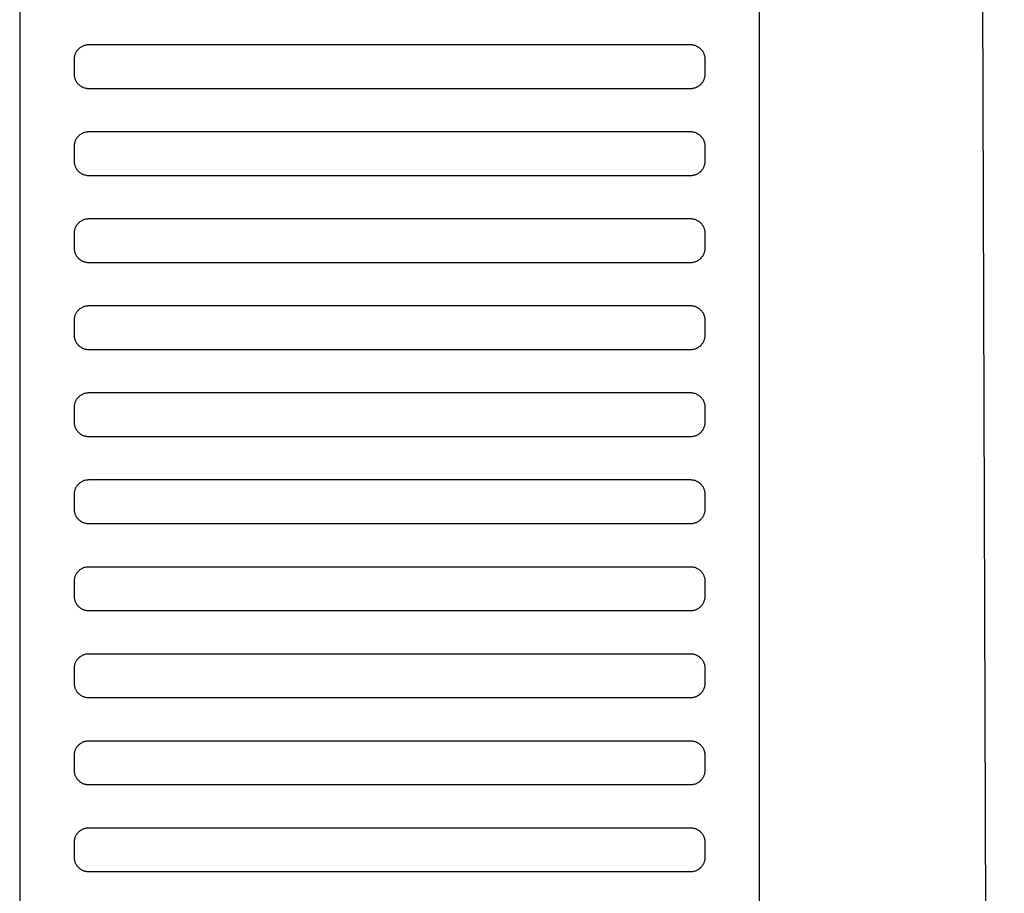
# Model space of a CAD drawing. Header units: millimetres. Extents: x -32221 to 212500, y 31663 to 93766.
# Tile 317 of 340: x 89972 to 90108, y 60326 to 60446. Entities that reach past the tile are written whole.
import ezdxf

# ---------------------------------------------------------------- set-up
doc = ezdxf.new("R2010")
doc.units = ezdxf.units.MM
doc.layers.add('Sciany', color=250, linetype='Continuous')
doc.layers.add('Wyposazenie', color=250, linetype='Continuous')

msp = doc.modelspace()

# ---------------------------------------------------------------- linework, layer by layer
at = {"layer": 'Sciany'}
msp.add_line((90100.937, 61702.056), (90107.889, 59494.939), dxfattribs=at)
at = {"layer": 'Wyposazenie'}
for points in [[(90074.156, 59922.631), (90074.156, 61437.591), (89972.156, 61437.591), (89972.156, 59922.631)], [(90064.656, 60436.591), (90064.759, 60436.593), (90064.86, 60436.601), (90064.96, 60436.614), (90065.059, 60436.632), (90065.155, 60436.654), (90065.25, 60436.681), (90065.343, 60436.712), (90065.434, 60436.748), (90065.523, 60436.788), (90065.609, 60436.832), (90065.693, 60436.881), (90065.774, 60436.933), (90065.852, 60436.988), (90065.928, 60437.048), (90066, 60437.111), (90066.07, 60437.177), (90066.136, 60437.246), (90066.199, 60437.319), (90066.258, 60437.395), (90066.314, 60437.473), (90066.366, 60437.554), (90066.414, 60437.638), (90066.458, 60437.724), (90066.499, 60437.813), (90066.534, 60437.904), (90066.566, 60437.996), (90066.593, 60438.091), (90066.615, 60438.188), (90066.633, 60438.287), (90066.646, 60438.387), (90066.653, 60438.488), (90066.656, 60438.591), (90066.656, 60440.591), (90066.653, 60440.694), (90066.646, 60440.795), (90066.633, 60440.895), (90066.615, 60440.994), (90066.593, 60441.09), (90066.566, 60441.185), (90066.534, 60441.278), (90066.499, 60441.369), (90066.458, 60441.457), (90066.414, 60441.544), (90066.366, 60441.627), (90066.314, 60441.709), (90066.258, 60441.787), (90066.199, 60441.863), (90066.136, 60441.935), (90066.07, 60442.005), (90066, 60442.071), (90065.928, 60442.134), (90065.852, 60442.193), (90065.774, 60442.249), (90065.693, 60442.301), (90065.609, 60442.349), (90065.523, 60442.393), (90065.434, 60442.434), (90065.343, 60442.469), (90065.25, 60442.501), (90065.155, 60442.528), (90065.059, 60442.55), (90064.96, 60442.568), (90064.86, 60442.581), (90064.759, 60442.588), (90064.656, 60442.591), (89981.656, 60442.591), (89981.553, 60442.588), (89981.452, 60442.581), (89981.352, 60442.568), (89981.253, 60442.55), (89981.156, 60442.528), (89981.062, 60442.501), (89980.969, 60442.469), (89980.878, 60442.434), (89980.789, 60442.393), (89980.703, 60442.349), (89980.619, 60442.301), (89980.538, 60442.249), (89980.46, 60442.193), (89980.384, 60442.134), (89980.312, 60442.071), (89980.242, 60442.005), (89980.176, 60441.935), (89980.113, 60441.863), (89980.054, 60441.787), (89979.998, 60441.709), (89979.946, 60441.627), (89979.897, 60441.544), (89979.853, 60441.458), (89979.813, 60441.369), (89979.777, 60441.278), (89979.746, 60441.185), (89979.719, 60441.09), (89979.697, 60440.994), (89979.679, 60440.895), (89979.666, 60440.795), (89979.658, 60440.694), (89979.656, 60440.591), (89979.656, 60438.591), (89979.658, 60438.488), (89979.666, 60438.387), (89979.679, 60438.287), (89979.697, 60438.188), (89979.719, 60438.091), (89979.746, 60437.996), (89979.777, 60437.904), (89979.813, 60437.813), (89979.853, 60437.724), (89979.897, 60437.638), (89979.946, 60437.554), (89979.998, 60437.473), (89980.054, 60437.395), (89980.113, 60437.319), (89980.176, 60437.246), (89980.242, 60437.177), (89980.312, 60437.111), (89980.384, 60437.048), (89980.46, 60436.988), (89980.538, 60436.933), (89980.619, 60436.881), (89980.703, 60436.832), (89980.789, 60436.788), (89980.878, 60436.748), (89980.969, 60436.712), (89981.062, 60436.681), (89981.156, 60436.654), (89981.253, 60436.632), (89981.352, 60436.614), (89981.452, 60436.601), (89981.553, 60436.593), (89981.656, 60436.591)], [(90064.656, 60424.591), (90064.759, 60424.593), (90064.86, 60424.601), (90064.96, 60424.614), (90065.059, 60424.632), (90065.155, 60424.654), (90065.25, 60424.681), (90065.343, 60424.712), (90065.434, 60424.748), (90065.523, 60424.788), (90065.609, 60424.832), (90065.693, 60424.881), (90065.774, 60424.933), (90065.852, 60424.988), (90065.928, 60425.048), (90066, 60425.111), (90066.07, 60425.177), (90066.136, 60425.246), (90066.199, 60425.319), (90066.258, 60425.395), (90066.314, 60425.473), (90066.366, 60425.554), (90066.414, 60425.638), (90066.458, 60425.724), (90066.499, 60425.813), (90066.534, 60425.904), (90066.566, 60425.996), (90066.593, 60426.091), (90066.615, 60426.188), (90066.633, 60426.287), (90066.646, 60426.387), (90066.653, 60426.488), (90066.656, 60426.591), (90066.656, 60428.591), (90066.653, 60428.694), (90066.646, 60428.795), (90066.633, 60428.895), (90066.615, 60428.994), (90066.593, 60429.09), (90066.566, 60429.185), (90066.534, 60429.278), (90066.499, 60429.369), (90066.458, 60429.457), (90066.414, 60429.544), (90066.366, 60429.627), (90066.314, 60429.709), (90066.258, 60429.787), (90066.199, 60429.863), (90066.136, 60429.935), (90066.07, 60430.005), (90066, 60430.071), (90065.928, 60430.134), (90065.852, 60430.193), (90065.774, 60430.249), (90065.693, 60430.301), (90065.609, 60430.349), (90065.523, 60430.393), (90065.434, 60430.434), (90065.343, 60430.469), (90065.25, 60430.501), (90065.155, 60430.528), (90065.059, 60430.55), (90064.96, 60430.568), (90064.86, 60430.581), (90064.759, 60430.588), (90064.656, 60430.591), (89981.656, 60430.591), (89981.553, 60430.588), (89981.452, 60430.581), (89981.352, 60430.568), (89981.253, 60430.55), (89981.156, 60430.528), (89981.062, 60430.501), (89980.969, 60430.469), (89980.878, 60430.434), (89980.789, 60430.393), (89980.703, 60430.349), (89980.619, 60430.301), (89980.538, 60430.249), (89980.46, 60430.193), (89980.384, 60430.134), (89980.312, 60430.071), (89980.242, 60430.005), (89980.176, 60429.935), (89980.113, 60429.863), (89980.054, 60429.787), (89979.998, 60429.709), (89979.946, 60429.627), (89979.897, 60429.544), (89979.853, 60429.458), (89979.813, 60429.369), (89979.777, 60429.278), (89979.746, 60429.185), (89979.719, 60429.09), (89979.697, 60428.994), (89979.679, 60428.895), (89979.666, 60428.795), (89979.658, 60428.694), (89979.656, 60428.591), (89979.656, 60426.591), (89979.658, 60426.488), (89979.666, 60426.387), (89979.679, 60426.287), (89979.697, 60426.188), (89979.719, 60426.091), (89979.746, 60425.996), (89979.777, 60425.904), (89979.813, 60425.813), (89979.853, 60425.724), (89979.897, 60425.638), (89979.946, 60425.554), (89979.998, 60425.473), (89980.054, 60425.395), (89980.113, 60425.319), (89980.176, 60425.246), (89980.242, 60425.177), (89980.312, 60425.111), (89980.384, 60425.048), (89980.46, 60424.988), (89980.538, 60424.933), (89980.619, 60424.881), (89980.703, 60424.832), (89980.789, 60424.788), (89980.878, 60424.748), (89980.969, 60424.712), (89981.062, 60424.681), (89981.156, 60424.654), (89981.253, 60424.632), (89981.352, 60424.614), (89981.452, 60424.601), (89981.553, 60424.593), (89981.656, 60424.591)], [(90064.656, 60412.591), (90064.759, 60412.593), (90064.86, 60412.601), (90064.96, 60412.614), (90065.059, 60412.632), (90065.155, 60412.654), (90065.25, 60412.681), (90065.343, 60412.712), (90065.434, 60412.748), (90065.523, 60412.788), (90065.609, 60412.832), (90065.693, 60412.881), (90065.774, 60412.933), (90065.852, 60412.989), (90065.928, 60413.048), (90066, 60413.111), (90066.07, 60413.177), (90066.136, 60413.246), (90066.199, 60413.319), (90066.258, 60413.395), (90066.314, 60413.473), (90066.366, 60413.554), (90066.414, 60413.638), (90066.458, 60413.724), (90066.499, 60413.813), (90066.534, 60413.904), (90066.566, 60413.996), (90066.593, 60414.091), (90066.615, 60414.188), (90066.633, 60414.287), (90066.646, 60414.387), (90066.653, 60414.488), (90066.656, 60414.591), (90066.656, 60416.591), (90066.653, 60416.694), (90066.646, 60416.795), (90066.633, 60416.895), (90066.615, 60416.994), (90066.593, 60417.09), (90066.566, 60417.185), (90066.534, 60417.278), (90066.499, 60417.369), (90066.458, 60417.457), (90066.414, 60417.544), (90066.366, 60417.627), (90066.314, 60417.709), (90066.258, 60417.787), (90066.199, 60417.863), (90066.136, 60417.935), (90066.07, 60418.005), (90066, 60418.071), (90065.928, 60418.134), (90065.852, 60418.193), (90065.774, 60418.249), (90065.693, 60418.301), (90065.609, 60418.349), (90065.523, 60418.393), (90065.434, 60418.434), (90065.343, 60418.469), (90065.25, 60418.501), (90065.155, 60418.528), (90065.059, 60418.55), (90064.96, 60418.568), (90064.86, 60418.581), (90064.759, 60418.588), (90064.656, 60418.591), (89981.656, 60418.591), (89981.553, 60418.588), (89981.452, 60418.581), (89981.352, 60418.568), (89981.253, 60418.55), (89981.156, 60418.528), (89981.062, 60418.501), (89980.969, 60418.469), (89980.878, 60418.434), (89980.789, 60418.393), (89980.703, 60418.349), (89980.619, 60418.301), (89980.538, 60418.249), (89980.46, 60418.193), (89980.384, 60418.134), (89980.312, 60418.071), (89980.242, 60418.005), (89980.176, 60417.935), (89980.113, 60417.863), (89980.054, 60417.787), (89979.998, 60417.709), (89979.946, 60417.627), (89979.897, 60417.544), (89979.853, 60417.457), (89979.813, 60417.369), (89979.777, 60417.278), (89979.746, 60417.185), (89979.719, 60417.09), (89979.697, 60416.994), (89979.679, 60416.895), (89979.666, 60416.795), (89979.658, 60416.694), (89979.656, 60416.591), (89979.656, 60414.591), (89979.658, 60414.488), (89979.666, 60414.387), (89979.679, 60414.287), (89979.697, 60414.188), (89979.719, 60414.091), (89979.746, 60413.996), (89979.777, 60413.904), (89979.813, 60413.813), (89979.853, 60413.724), (89979.897, 60413.638), (89979.946, 60413.554), (89979.998, 60413.473), (89980.054, 60413.395), (89980.113, 60413.319), (89980.176, 60413.246), (89980.242, 60413.177), (89980.312, 60413.111), (89980.384, 60413.048), (89980.46, 60412.988), (89980.538, 60412.933), (89980.619, 60412.881), (89980.703, 60412.832), (89980.789, 60412.788), (89980.878, 60412.748), (89980.969, 60412.712), (89981.062, 60412.681), (89981.156, 60412.654), (89981.253, 60412.632), (89981.352, 60412.614), (89981.452, 60412.601), (89981.553, 60412.593), (89981.656, 60412.591)], [(90064.656, 60400.591), (90064.759, 60400.593), (90064.86, 60400.601), (90064.96, 60400.614), (90065.059, 60400.632), (90065.155, 60400.654), (90065.25, 60400.681), (90065.343, 60400.712), (90065.434, 60400.748), (90065.523, 60400.788), (90065.609, 60400.832), (90065.693, 60400.881), (90065.774, 60400.933), (90065.852, 60400.988), (90065.928, 60401.048), (90066, 60401.111), (90066.07, 60401.177), (90066.136, 60401.246), (90066.199, 60401.319), (90066.258, 60401.395), (90066.314, 60401.473), (90066.366, 60401.554), (90066.414, 60401.638), (90066.458, 60401.724), (90066.499, 60401.813), (90066.534, 60401.904), (90066.566, 60401.996), (90066.593, 60402.091), (90066.615, 60402.188), (90066.633, 60402.287), (90066.646, 60402.387), (90066.653, 60402.488), (90066.656, 60402.591), (90066.656, 60404.591), (90066.653, 60404.694), (90066.646, 60404.795), (90066.633, 60404.895), (90066.615, 60404.994), (90066.593, 60405.09), (90066.566, 60405.185), (90066.534, 60405.278), (90066.499, 60405.369), (90066.458, 60405.457), (90066.414, 60405.544), (90066.366, 60405.627), (90066.314, 60405.709), (90066.258, 60405.787), (90066.199, 60405.863), (90066.136, 60405.935), (90066.07, 60406.005), (90066, 60406.071), (90065.928, 60406.134), (90065.852, 60406.193), (90065.774, 60406.249), (90065.693, 60406.301), (90065.609, 60406.349), (90065.523, 60406.393), (90065.434, 60406.434), (90065.343, 60406.469), (90065.25, 60406.501), (90065.155, 60406.528), (90065.059, 60406.55), (90064.96, 60406.568), (90064.86, 60406.581), (90064.759, 60406.588), (90064.656, 60406.591), (89981.656, 60406.591), (89981.553, 60406.588), (89981.452, 60406.581), (89981.352, 60406.568), (89981.253, 60406.55), (89981.156, 60406.528), (89981.062, 60406.501), (89980.969, 60406.469), (89980.878, 60406.434), (89980.789, 60406.393), (89980.703, 60406.349), (89980.619, 60406.301), (89980.538, 60406.249), (89980.46, 60406.193), (89980.384, 60406.134), (89980.312, 60406.071), (89980.242, 60406.005), (89980.176, 60405.935), (89980.113, 60405.863), (89980.054, 60405.787), (89979.998, 60405.709), (89979.946, 60405.627), (89979.897, 60405.544), (89979.853, 60405.457), (89979.813, 60405.369), (89979.777, 60405.278), (89979.746, 60405.185), (89979.719, 60405.09), (89979.697, 60404.994), (89979.679, 60404.895), (89979.666, 60404.795), (89979.658, 60404.694), (89979.656, 60404.591), (89979.656, 60402.591), (89979.658, 60402.488), (89979.666, 60402.387), (89979.679, 60402.287), (89979.697, 60402.188), (89979.719, 60402.091), (89979.746, 60401.996), (89979.777, 60401.904), (89979.813, 60401.813), (89979.853, 60401.724), (89979.897, 60401.638), (89979.946, 60401.554), (89979.998, 60401.473), (89980.054, 60401.395), (89980.113, 60401.319), (89980.176, 60401.246), (89980.242, 60401.177), (89980.312, 60401.111), (89980.384, 60401.048), (89980.46, 60400.988), (89980.538, 60400.933), (89980.619, 60400.881), (89980.703, 60400.832), (89980.789, 60400.788), (89980.878, 60400.748), (89980.969, 60400.712), (89981.062, 60400.681), (89981.156, 60400.654), (89981.253, 60400.632), (89981.352, 60400.614), (89981.452, 60400.601), (89981.553, 60400.593), (89981.656, 60400.591)], [(90064.656, 60388.591), (90064.759, 60388.593), (90064.86, 60388.601), (90064.96, 60388.614), (90065.059, 60388.632), (90065.155, 60388.654), (90065.25, 60388.681), (90065.343, 60388.712), (90065.434, 60388.748), (90065.523, 60388.788), (90065.609, 60388.832), (90065.693, 60388.881), (90065.774, 60388.933), (90065.852, 60388.988), (90065.928, 60389.048), (90066, 60389.111), (90066.07, 60389.177), (90066.136, 60389.246), (90066.199, 60389.319), (90066.258, 60389.395), (90066.314, 60389.473), (90066.366, 60389.554), (90066.414, 60389.638), (90066.458, 60389.724), (90066.499, 60389.813), (90066.534, 60389.904), (90066.566, 60389.996), (90066.593, 60390.091), (90066.615, 60390.188), (90066.633, 60390.287), (90066.646, 60390.387), (90066.653, 60390.488), (90066.656, 60390.591), (90066.656, 60392.591), (90066.653, 60392.694), (90066.646, 60392.795), (90066.633, 60392.895), (90066.615, 60392.994), (90066.593, 60393.09), (90066.566, 60393.185), (90066.534, 60393.278), (90066.499, 60393.369), (90066.458, 60393.457), (90066.414, 60393.544), (90066.366, 60393.627), (90066.314, 60393.709), (90066.258, 60393.787), (90066.199, 60393.863), (90066.136, 60393.935), (90066.07, 60394.005), (90066, 60394.071), (90065.928, 60394.134), (90065.852, 60394.193), (90065.774, 60394.249), (90065.693, 60394.301), (90065.609, 60394.349), (90065.523, 60394.393), (90065.434, 60394.434), (90065.343, 60394.469), (90065.25, 60394.501), (90065.155, 60394.528), (90065.059, 60394.55), (90064.96, 60394.568), (90064.86, 60394.581), (90064.759, 60394.588), (90064.656, 60394.591), (89981.656, 60394.591), (89981.553, 60394.588), (89981.452, 60394.581), (89981.352, 60394.568), (89981.253, 60394.55), (89981.156, 60394.528), (89981.062, 60394.501), (89980.969, 60394.469), (89980.878, 60394.434), (89980.789, 60394.393), (89980.703, 60394.349), (89980.619, 60394.301), (89980.538, 60394.249), (89980.46, 60394.193), (89980.384, 60394.134), (89980.312, 60394.071), (89980.242, 60394.005), (89980.176, 60393.935), (89980.113, 60393.863), (89980.054, 60393.787), (89979.998, 60393.709), (89979.946, 60393.627), (89979.897, 60393.544), (89979.853, 60393.457), (89979.813, 60393.369), (89979.777, 60393.278), (89979.746, 60393.185), (89979.719, 60393.09), (89979.697, 60392.994), (89979.679, 60392.895), (89979.666, 60392.795), (89979.658, 60392.694), (89979.656, 60392.591), (89979.656, 60390.591), (89979.658, 60390.488), (89979.666, 60390.387), (89979.679, 60390.287), (89979.697, 60390.188), (89979.719, 60390.091), (89979.746, 60389.996), (89979.777, 60389.904), (89979.813, 60389.813), (89979.853, 60389.724), (89979.897, 60389.638), (89979.946, 60389.554), (89979.998, 60389.473), (89980.054, 60389.395), (89980.113, 60389.319), (89980.176, 60389.246), (89980.242, 60389.177), (89980.312, 60389.111), (89980.384, 60389.048), (89980.46, 60388.988), (89980.538, 60388.933), (89980.619, 60388.881), (89980.703, 60388.832), (89980.789, 60388.788), (89980.878, 60388.748), (89980.969, 60388.712), (89981.062, 60388.681), (89981.156, 60388.654), (89981.253, 60388.632), (89981.352, 60388.614), (89981.452, 60388.601), (89981.553, 60388.593), (89981.656, 60388.591)], [(90064.656, 60376.591), (90064.759, 60376.593), (90064.86, 60376.601), (90064.96, 60376.614), (90065.059, 60376.632), (90065.155, 60376.654), (90065.25, 60376.681), (90065.343, 60376.712), (90065.434, 60376.748), (90065.523, 60376.788), (90065.609, 60376.832), (90065.693, 60376.881), (90065.774, 60376.933), (90065.852, 60376.988), (90065.928, 60377.048), (90066, 60377.111), (90066.07, 60377.177), (90066.136, 60377.246), (90066.199, 60377.319), (90066.258, 60377.395), (90066.314, 60377.473), (90066.366, 60377.554), (90066.414, 60377.638), (90066.458, 60377.724), (90066.499, 60377.813), (90066.534, 60377.904), (90066.566, 60377.996), (90066.593, 60378.091), (90066.615, 60378.188), (90066.633, 60378.287), (90066.646, 60378.387), (90066.653, 60378.488), (90066.656, 60378.591), (90066.656, 60380.591), (90066.653, 60380.694), (90066.646, 60380.795), (90066.633, 60380.895), (90066.615, 60380.994), (90066.593, 60381.09), (90066.566, 60381.185), (90066.534, 60381.278), (90066.499, 60381.369), (90066.458, 60381.457), (90066.414, 60381.544), (90066.366, 60381.627), (90066.314, 60381.709), (90066.258, 60381.787), (90066.199, 60381.863), (90066.136, 60381.935), (90066.07, 60382.005), (90066, 60382.071), (90065.928, 60382.134), (90065.852, 60382.193), (90065.774, 60382.249), (90065.693, 60382.301), (90065.609, 60382.349), (90065.523, 60382.393), (90065.434, 60382.434), (90065.343, 60382.469), (90065.25, 60382.501), (90065.155, 60382.528), (90065.059, 60382.55), (90064.96, 60382.568), (90064.86, 60382.581), (90064.759, 60382.588), (90064.656, 60382.591), (89981.656, 60382.591), (89981.553, 60382.588), (89981.452, 60382.581), (89981.352, 60382.568), (89981.253, 60382.55), (89981.156, 60382.528), (89981.062, 60382.501), (89980.969, 60382.469), (89980.878, 60382.434), (89980.789, 60382.393), (89980.703, 60382.349), (89980.619, 60382.301), (89980.538, 60382.249), (89980.46, 60382.193), (89980.384, 60382.134), (89980.312, 60382.071), (89980.242, 60382.005), (89980.176, 60381.935), (89980.113, 60381.863), (89980.054, 60381.787), (89979.998, 60381.709), (89979.946, 60381.627), (89979.897, 60381.544), (89979.853, 60381.457), (89979.813, 60381.369), (89979.777, 60381.278), (89979.746, 60381.185), (89979.719, 60381.09), (89979.697, 60380.994), (89979.679, 60380.895), (89979.666, 60380.795), (89979.658, 60380.694), (89979.656, 60380.591), (89979.656, 60378.591), (89979.658, 60378.488), (89979.666, 60378.387), (89979.679, 60378.287), (89979.697, 60378.188), (89979.719, 60378.091), (89979.746, 60377.996), (89979.777, 60377.904), (89979.813, 60377.813), (89979.853, 60377.724), (89979.897, 60377.638), (89979.946, 60377.554), (89979.998, 60377.473), (89980.054, 60377.395), (89980.113, 60377.319), (89980.176, 60377.246), (89980.242, 60377.177), (89980.312, 60377.111), (89980.384, 60377.048), (89980.46, 60376.988), (89980.538, 60376.933), (89980.619, 60376.881), (89980.703, 60376.832), (89980.789, 60376.788), (89980.878, 60376.748), (89980.969, 60376.712), (89981.062, 60376.681), (89981.156, 60376.654), (89981.253, 60376.632), (89981.352, 60376.614), (89981.452, 60376.601), (89981.553, 60376.593), (89981.656, 60376.591)], [(90064.656, 60364.591), (90064.759, 60364.593), (90064.86, 60364.601), (90064.96, 60364.614), (90065.059, 60364.632), (90065.155, 60364.654), (90065.25, 60364.681), (90065.343, 60364.712), (90065.434, 60364.748), (90065.523, 60364.788), (90065.609, 60364.832), (90065.693, 60364.881), (90065.774, 60364.933), (90065.852, 60364.988), (90065.928, 60365.048), (90066, 60365.111), (90066.07, 60365.177), (90066.136, 60365.246), (90066.199, 60365.319), (90066.258, 60365.395), (90066.314, 60365.473), (90066.366, 60365.554), (90066.414, 60365.638), (90066.458, 60365.724), (90066.499, 60365.813), (90066.534, 60365.904), (90066.566, 60365.996), (90066.593, 60366.091), (90066.615, 60366.188), (90066.633, 60366.287), (90066.646, 60366.387), (90066.653, 60366.488), (90066.656, 60366.591), (90066.656, 60368.591), (90066.653, 60368.694), (90066.646, 60368.795), (90066.633, 60368.895), (90066.615, 60368.994), (90066.593, 60369.09), (90066.566, 60369.185), (90066.534, 60369.278), (90066.499, 60369.369), (90066.458, 60369.457), (90066.414, 60369.544), (90066.366, 60369.627), (90066.314, 60369.709), (90066.258, 60369.787), (90066.199, 60369.863), (90066.136, 60369.935), (90066.07, 60370.005), (90066, 60370.071), (90065.928, 60370.134), (90065.852, 60370.193), (90065.774, 60370.249), (90065.693, 60370.301), (90065.609, 60370.349), (90065.523, 60370.393), (90065.434, 60370.434), (90065.343, 60370.469), (90065.25, 60370.501), (90065.155, 60370.528), (90065.059, 60370.55), (90064.96, 60370.568), (90064.86, 60370.581), (90064.759, 60370.588), (90064.656, 60370.591), (89981.656, 60370.591), (89981.553, 60370.588), (89981.452, 60370.581), (89981.352, 60370.568), (89981.253, 60370.55), (89981.156, 60370.528), (89981.062, 60370.501), (89980.969, 60370.469), (89980.878, 60370.434), (89980.789, 60370.393), (89980.703, 60370.349), (89980.619, 60370.301), (89980.538, 60370.249), (89980.46, 60370.193), (89980.384, 60370.134), (89980.312, 60370.071), (89980.242, 60370.005), (89980.176, 60369.935), (89980.113, 60369.863), (89980.054, 60369.787), (89979.998, 60369.709), (89979.946, 60369.627), (89979.897, 60369.544), (89979.853, 60369.457), (89979.813, 60369.369), (89979.777, 60369.278), (89979.746, 60369.185), (89979.719, 60369.09), (89979.697, 60368.994), (89979.679, 60368.895), (89979.666, 60368.795), (89979.658, 60368.694), (89979.656, 60368.591), (89979.656, 60366.591), (89979.658, 60366.488), (89979.666, 60366.387), (89979.679, 60366.287), (89979.697, 60366.188), (89979.719, 60366.091), (89979.746, 60365.996), (89979.777, 60365.904), (89979.813, 60365.813), (89979.853, 60365.724), (89979.897, 60365.638), (89979.946, 60365.554), (89979.998, 60365.473), (89980.054, 60365.395), (89980.113, 60365.319), (89980.176, 60365.246), (89980.242, 60365.177), (89980.312, 60365.111), (89980.384, 60365.048), (89980.46, 60364.988), (89980.538, 60364.933), (89980.619, 60364.881), (89980.703, 60364.832), (89980.789, 60364.788), (89980.878, 60364.748), (89980.969, 60364.712), (89981.062, 60364.681), (89981.156, 60364.654), (89981.253, 60364.632), (89981.352, 60364.614), (89981.452, 60364.601), (89981.553, 60364.593), (89981.656, 60364.591)], [(90064.656, 60352.591), (90064.759, 60352.593), (90064.86, 60352.601), (90064.96, 60352.614), (90065.059, 60352.632), (90065.155, 60352.654), (90065.25, 60352.681), (90065.343, 60352.712), (90065.434, 60352.748), (90065.523, 60352.788), (90065.609, 60352.832), (90065.693, 60352.881), (90065.774, 60352.933), (90065.852, 60352.988), (90065.928, 60353.048), (90066, 60353.111), (90066.07, 60353.177), (90066.136, 60353.246), (90066.199, 60353.319), (90066.258, 60353.395), (90066.314, 60353.473), (90066.366, 60353.554), (90066.414, 60353.638), (90066.458, 60353.724), (90066.499, 60353.813), (90066.534, 60353.904), (90066.566, 60353.996), (90066.593, 60354.091), (90066.615, 60354.188), (90066.633, 60354.287), (90066.646, 60354.387), (90066.653, 60354.488), (90066.656, 60354.591), (90066.656, 60356.591), (90066.653, 60356.694), (90066.646, 60356.795), (90066.633, 60356.895), (90066.615, 60356.994), (90066.593, 60357.09), (90066.566, 60357.185), (90066.534, 60357.278), (90066.499, 60357.369), (90066.458, 60357.457), (90066.414, 60357.544), (90066.366, 60357.627), (90066.314, 60357.709), (90066.258, 60357.787), (90066.199, 60357.863), (90066.136, 60357.935), (90066.07, 60358.005), (90066, 60358.071), (90065.928, 60358.134), (90065.852, 60358.193), (90065.774, 60358.249), (90065.693, 60358.301), (90065.609, 60358.349), (90065.523, 60358.393), (90065.434, 60358.434), (90065.343, 60358.469), (90065.25, 60358.501), (90065.155, 60358.528), (90065.059, 60358.55), (90064.96, 60358.568), (90064.86, 60358.581), (90064.759, 60358.588), (90064.656, 60358.591), (89981.656, 60358.591), (89981.553, 60358.588), (89981.452, 60358.581), (89981.352, 60358.568), (89981.253, 60358.55), (89981.156, 60358.528), (89981.062, 60358.501), (89980.969, 60358.469), (89980.878, 60358.434), (89980.789, 60358.393), (89980.703, 60358.349), (89980.619, 60358.301), (89980.538, 60358.249), (89980.46, 60358.193), (89980.384, 60358.134), (89980.312, 60358.071), (89980.242, 60358.005), (89980.176, 60357.935), (89980.113, 60357.863), (89980.054, 60357.787), (89979.998, 60357.709), (89979.946, 60357.627), (89979.897, 60357.544), (89979.853, 60357.457), (89979.813, 60357.369), (89979.777, 60357.278), (89979.746, 60357.185), (89979.719, 60357.09), (89979.697, 60356.994), (89979.679, 60356.895), (89979.666, 60356.795), (89979.658, 60356.694), (89979.656, 60356.591), (89979.656, 60354.591), (89979.658, 60354.488), (89979.666, 60354.387), (89979.679, 60354.287), (89979.697, 60354.188), (89979.719, 60354.091), (89979.746, 60353.996), (89979.777, 60353.904), (89979.813, 60353.813), (89979.853, 60353.724), (89979.897, 60353.638), (89979.946, 60353.554), (89979.998, 60353.473), (89980.054, 60353.395), (89980.113, 60353.319), (89980.176, 60353.246), (89980.242, 60353.177), (89980.312, 60353.111), (89980.384, 60353.048), (89980.46, 60352.988), (89980.538, 60352.933), (89980.619, 60352.881), (89980.703, 60352.832), (89980.789, 60352.788), (89980.878, 60352.748), (89980.969, 60352.712), (89981.062, 60352.681), (89981.156, 60352.654), (89981.253, 60352.632), (89981.352, 60352.614), (89981.452, 60352.601), (89981.553, 60352.593), (89981.656, 60352.591)], [(90064.656, 60340.591), (90064.759, 60340.593), (90064.86, 60340.601), (90064.96, 60340.614), (90065.059, 60340.632), (90065.155, 60340.654), (90065.25, 60340.681), (90065.343, 60340.712), (90065.434, 60340.748), (90065.523, 60340.788), (90065.609, 60340.832), (90065.693, 60340.881), (90065.774, 60340.933), (90065.852, 60340.988), (90065.928, 60341.048), (90066, 60341.111), (90066.07, 60341.177), (90066.136, 60341.246), (90066.199, 60341.319), (90066.258, 60341.395), (90066.314, 60341.473), (90066.366, 60341.554), (90066.414, 60341.638), (90066.458, 60341.724), (90066.499, 60341.813), (90066.534, 60341.904), (90066.566, 60341.996), (90066.593, 60342.091), (90066.615, 60342.188), (90066.633, 60342.287), (90066.646, 60342.387), (90066.653, 60342.488), (90066.656, 60342.591), (90066.656, 60344.591), (90066.653, 60344.694), (90066.646, 60344.795), (90066.633, 60344.895), (90066.615, 60344.994), (90066.593, 60345.09), (90066.566, 60345.185), (90066.534, 60345.278), (90066.499, 60345.369), (90066.458, 60345.457), (90066.414, 60345.544), (90066.366, 60345.627), (90066.314, 60345.709), (90066.258, 60345.787), (90066.199, 60345.863), (90066.136, 60345.935), (90066.07, 60346.005), (90066, 60346.071), (90065.928, 60346.134), (90065.852, 60346.193), (90065.774, 60346.249), (90065.693, 60346.301), (90065.609, 60346.349), (90065.523, 60346.393), (90065.434, 60346.434), (90065.343, 60346.469), (90065.25, 60346.501), (90065.155, 60346.528), (90065.059, 60346.55), (90064.96, 60346.568), (90064.86, 60346.581), (90064.759, 60346.588), (90064.656, 60346.591), (89981.656, 60346.591), (89981.553, 60346.588), (89981.452, 60346.581), (89981.352, 60346.568), (89981.253, 60346.55), (89981.156, 60346.528), (89981.062, 60346.501), (89980.969, 60346.469), (89980.878, 60346.434), (89980.789, 60346.393), (89980.703, 60346.349), (89980.619, 60346.301), (89980.538, 60346.249), (89980.46, 60346.193), (89980.384, 60346.134), (89980.312, 60346.071), (89980.242, 60346.005), (89980.176, 60345.935), (89980.113, 60345.863), (89980.054, 60345.787), (89979.998, 60345.709), (89979.946, 60345.627), (89979.897, 60345.544), (89979.853, 60345.457), (89979.813, 60345.369), (89979.777, 60345.278), (89979.746, 60345.185), (89979.719, 60345.09), (89979.697, 60344.994), (89979.679, 60344.895), (89979.666, 60344.795), (89979.658, 60344.694), (89979.656, 60344.591), (89979.656, 60342.591), (89979.658, 60342.488), (89979.666, 60342.387), (89979.679, 60342.287), (89979.697, 60342.188), (89979.719, 60342.091), (89979.746, 60341.996), (89979.777, 60341.904), (89979.813, 60341.813), (89979.853, 60341.724), (89979.897, 60341.638), (89979.946, 60341.554), (89979.998, 60341.473), (89980.054, 60341.395), (89980.113, 60341.319), (89980.176, 60341.246), (89980.242, 60341.177), (89980.312, 60341.111), (89980.384, 60341.048), (89980.46, 60340.988), (89980.538, 60340.933), (89980.619, 60340.881), (89980.703, 60340.832), (89980.789, 60340.788), (89980.878, 60340.748), (89980.969, 60340.712), (89981.062, 60340.681), (89981.156, 60340.654), (89981.253, 60340.632), (89981.352, 60340.614), (89981.452, 60340.601), (89981.553, 60340.593), (89981.656, 60340.591)], [(90064.656, 60328.591), (90064.759, 60328.593), (90064.86, 60328.601), (90064.96, 60328.614), (90065.059, 60328.632), (90065.155, 60328.654), (90065.25, 60328.681), (90065.343, 60328.712), (90065.434, 60328.748), (90065.523, 60328.788), (90065.609, 60328.832), (90065.693, 60328.881), (90065.774, 60328.933), (90065.852, 60328.988), (90065.928, 60329.048), (90066, 60329.111), (90066.07, 60329.177), (90066.136, 60329.246), (90066.199, 60329.319), (90066.258, 60329.395), (90066.314, 60329.473), (90066.366, 60329.554), (90066.414, 60329.638), (90066.458, 60329.724), (90066.499, 60329.813), (90066.534, 60329.904), (90066.566, 60329.996), (90066.593, 60330.091), (90066.615, 60330.188), (90066.633, 60330.287), (90066.646, 60330.387), (90066.653, 60330.488), (90066.656, 60330.591), (90066.656, 60332.591), (90066.653, 60332.694), (90066.646, 60332.795), (90066.633, 60332.895), (90066.615, 60332.994), (90066.593, 60333.09), (90066.566, 60333.185), (90066.534, 60333.278), (90066.499, 60333.369), (90066.458, 60333.457), (90066.414, 60333.544), (90066.366, 60333.627), (90066.314, 60333.709), (90066.258, 60333.787), (90066.199, 60333.863), (90066.136, 60333.935), (90066.07, 60334.005), (90066, 60334.071), (90065.928, 60334.134), (90065.852, 60334.193), (90065.774, 60334.249), (90065.693, 60334.301), (90065.609, 60334.349), (90065.523, 60334.393), (90065.434, 60334.434), (90065.343, 60334.469), (90065.25, 60334.501), (90065.155, 60334.528), (90065.059, 60334.55), (90064.96, 60334.568), (90064.86, 60334.581), (90064.759, 60334.588), (90064.656, 60334.591), (89981.656, 60334.591), (89981.553, 60334.588), (89981.452, 60334.581), (89981.352, 60334.568), (89981.253, 60334.55), (89981.156, 60334.528), (89981.062, 60334.501), (89980.969, 60334.469), (89980.878, 60334.434), (89980.789, 60334.393), (89980.703, 60334.349), (89980.619, 60334.301), (89980.538, 60334.249), (89980.46, 60334.193), (89980.384, 60334.134), (89980.312, 60334.071), (89980.242, 60334.005), (89980.176, 60333.935), (89980.113, 60333.863), (89980.054, 60333.787), (89979.998, 60333.709), (89979.946, 60333.627), (89979.897, 60333.544), (89979.853, 60333.457), (89979.813, 60333.369), (89979.777, 60333.278), (89979.746, 60333.185), (89979.719, 60333.09), (89979.697, 60332.994), (89979.679, 60332.895), (89979.666, 60332.795), (89979.658, 60332.694), (89979.656, 60332.591), (89979.656, 60330.591), (89979.658, 60330.488), (89979.666, 60330.387), (89979.679, 60330.287), (89979.697, 60330.188), (89979.719, 60330.091), (89979.746, 60329.996), (89979.777, 60329.904), (89979.813, 60329.813), (89979.853, 60329.724), (89979.897, 60329.638), (89979.946, 60329.554), (89979.998, 60329.473), (89980.054, 60329.395), (89980.113, 60329.319), (89980.176, 60329.246), (89980.242, 60329.177), (89980.312, 60329.111), (89980.384, 60329.048), (89980.46, 60328.988), (89980.538, 60328.933), (89980.619, 60328.881), (89980.703, 60328.832), (89980.789, 60328.788), (89980.878, 60328.748), (89980.969, 60328.712), (89981.062, 60328.681), (89981.156, 60328.654), (89981.253, 60328.632), (89981.352, 60328.614), (89981.452, 60328.601), (89981.553, 60328.593), (89981.656, 60328.591)]]:
    msp.add_lwpolyline(points, close=True, dxfattribs=at)

doc.saveas('drawing.dxf')
